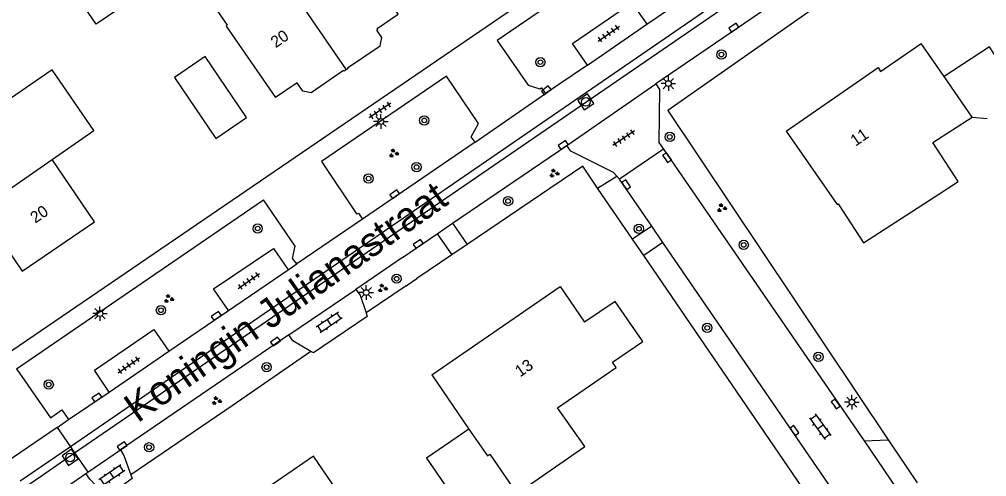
# Model space of a CAD drawing. Extents: x 137999 to 141000, y 397500 to 400501.
# Drawn here: x 138055 to 138138.3, y 399770.7 to 399810.1 of the extents above; entities that cross this region are included whole.
import ezdxf

# ---------------------------------------------------------------- set-up
doc = ezdxf.new("R2010")
doc.units = 0
for name, color, linetype in [('gg-afsc-erfafscheiding', 7, 'Continuous'), ('gg-anno-huisnummerreeks BGT', 7, 'Continuous'), ('gg-anno-openbare ruimte label', 7, 'Continuous'), ('gg-bbg-bijgebouw', 7, 'Continuous'), ('gg-bbg-gedigitaliseerde bebouwing', 7, 'Continuous'), ('gg-bbg-gedigitaliseerde bijgebouw', 7, 'Continuous'), ('gg-bbg-hoofdgebouw', 7, 'Continuous'), ('gg-bbg-luifel en loopbrug', 7, 'Continuous'), ('gg-bbg-tussenscheiding', 7, 'Continuous'), ('gg-knt-verharding', 7, 'Continuous'), ('gg-knt-verharding nz', 7, 'Continuous'), ('gt-grn-groengrens', 7, 'Continuous'), ('gt-grn-weggrens', 7, 'Continuous'), ('gt-symb-boom', 7, 'Continuous'), ('gt-symb-groenvak', 7, 'Continuous'), ('gt-symb-klinker verharding', 7, 'Continuous'), ('gt-symb-kolk', 7, 'Continuous'), ('gt-symb-lichtmast', 7, 'Continuous'), ('gt-symb-rioolschacht', 7, 'Continuous'), ('gt-symb-tegel verharding', 7, 'Continuous')]:
    doc.layers.add(name, color=color, linetype=linetype)

# ---------------------------------------------------------------- blocks, each defined once
blk = doc.blocks.new('gt0-BOOM')
at = {"layer": 'gt-symb-boom'}
for radius in [0.4, 0.2]:
    blk.add_circle((0, 0), radius, dxfattribs=at)
blk = doc.blocks.new('gt0-KOLK')
at = {"layer": 'gt-symb-kolk'}
blk.add_lwpolyline([(0, 0), (0.375, 0), (0.375, 0.4), (-0.375, 0.4), (-0.375, 0), (0, 0)], dxfattribs=at)
blk = doc.blocks.new('gt0-LMAST')
at = {"layer": 'gt-symb-lichtmast'}
for p, q in [((-0.182, 0.173), (-0.447, 0.438)), ((-0.005, 0.246), (-0.005, 0.621)), ((0.172, 0.173), (0.437, 0.438)), ((-0.255, -0.004), (-0.63, -0.004)), ((-0.182, -0.181), (-0.447, -0.446)), ((-0.005, -0.254), (-0.005, -0.629)), ((0.437, -0.446), (0.172, -0.181)), ((0.245, -0.004), (0.62, -0.004))]:
    blk.add_line(p, q, dxfattribs=at)
blk.add_circle((-0.005, -0.004), 0.25, dxfattribs=at)
blk = doc.blocks.new('gt0-GRVAK')
at = {"layer": 'gt-symb-groenvak'}
for p, q in [((-0.11, 0.189), (-0.228, 0.24)), ((-0.182, 0.153), (0.088, 0.153)), ((-0.091, 0.211), (-0.156, 0.322)), ((-0.047, 0.214), (-0.047, 0.393)), ((-0.004, 0.211), (0.061, 0.322)), ((0.015, 0.189), (0.133, 0.24)), ((0.262, -0.052), (0.197, 0.059)), ((0.305, -0.049), (0.305, 0.13)), ((0.349, -0.052), (0.414, 0.059)), ((-0.245, -0.228), (-0.363, -0.177)), ((-0.318, -0.264), (-0.047, -0.264)), ((-0.226, -0.206), (-0.291, -0.095)), ((-0.183, -0.203), (-0.183, -0.024)), ((-0.139, -0.206), (-0.074, -0.095)), ((-0.12, -0.228), (-0.002, -0.177)), ((0.243, -0.074), (0.125, -0.023)), ((0.17, -0.11), (0.441, -0.11)), ((0.368, -0.074), (0.486, -0.023))]:
    blk.add_line(p, q, dxfattribs=at)
blk = doc.blocks.new('gt0-KL1')
at = {"layer": 'gt-symb-klinker verharding'}
for p, q in [((-1.15, 0.3), (1.15, 0.3)), ((-1, -0.3), (-1, 0.3)), ((-0.5, 0.3), (-0.5, 0.45)), ((0, -0.3), (0, 0.3)), ((0.5, 0.3), (0.5, 0.45)), ((1, -0.3), (1, 0.3)), ((-1.15, -0.3), (1.15, -0.3)), ((-0.5, -0.45), (-0.5, -0.3)), ((0.5, -0.45), (0.5, -0.3))]:
    blk.add_line(p, q, dxfattribs=at)
blk = doc.blocks.new('gt0-RS')
at = {"layer": 'gt-symb-rioolschacht'}
blk.add_lwpolyline([(-0.5, -0.5), (0.5, -0.5), (0.5, 0.5), (-0.5, 0.5)], close=True, dxfattribs=at)
blk.add_circle((0, 0), 0.375, dxfattribs=at)
blk = doc.blocks.new('gt0-TEG1')
at = {"layer": 'gt-symb-tegel verharding'}
for p, q in [((-1.125, 0), (1.125, 0)), ((-0.9, -0.25), (-0.9, 0.25)), ((-0.45, -0.25), (-0.45, 0.25)), ((0, -0.25), (0, 0.25)), ((0.45, -0.25), (0.45, 0.25)), ((0.9, -0.25), (0.9, 0.25))]:
    blk.add_line(p, q, dxfattribs=at)

msp = doc.modelspace()

# ---------------------------------------------------------------- linework, layer by layer
at = {"layer": 'gg-afsc-erfafscheiding'}
for p, q in [((138107.828, 399791.131), (138104.819, 399795.533)), ((138108.788, 399789.727), (138107.828, 399791.131)), ((138093.579, 399790.676), (138092.262, 399789.784)), ((138092.262, 399789.784), (138089.245, 399787.741)), ((138088.333, 399787.122), (138089.245, 399787.741)), ((138088.333, 399787.122), (138084.888, 399784.79)), ((138129.838, 399773.855), (138132.32, 399770.165))]:
    msp.add_line(p, q, dxfattribs=at)
for points in [[(138123.19, 399810.846), (138110.856, 399802.204), (138129.838, 399773.855)], [(138104.819, 399795.533), (138103.532, 399797.416), (138093.579, 399790.676)], [(138123.71, 399767.782), (138122.026, 399770.36), (138108.788, 399789.727)], [(138080.126, 399781.473), (138073.373, 399776.771), (138064.647, 399770.836)]]:
    msp.add_lwpolyline(points, dxfattribs=at)
at = {"layer": 'gg-bbg-bijgebouw'}
msp.add_lwpolyline([(138071.95, 399799.796), (138074.59, 399801.597), (138071.033, 399806.856), (138068.383, 399805.063), (138071.95, 399799.796)], dxfattribs=at)
at = {"layer": 'gg-bbg-gedigitaliseerde bebouwing'}
msp.add_line((138061.52, 399792.63), (138057.867, 399797.992), dxfattribs=at)
for points in [[(138057.867, 399797.992), (138061.458, 399800.486), (138057.873, 399805.709), (138054.287, 399803.248)], [(138134.183, 399795.012), (138135.861, 399796.1), (138133.683, 399799.459)], [(138073.28, 399767.59), (138077.716, 399761.11), (138078.223, 399761.457), (138081.606, 399756.52), (138088.176, 399761.021), (138080.36, 399772.44)]]:
    msp.add_lwpolyline(points, dxfattribs=at)
at = {"layer": 'gg-bbg-gedigitaliseerde bijgebouw'}
msp.add_lwpolyline([(138066.697, 399813.077), (138061.653, 399809.648), (138059.964, 399812.132)], dxfattribs=at)
at = {"layer": 'gg-bbg-hoofdgebouw'}
for p, q in [((138134.636, 399805.153), (138132.68, 399807.98)), ((138078.958, 399804.589), (138077.091, 399803.32)), ((138137.06, 399801.649), (138134.636, 399805.153)), ((138133.683, 399799.459), (138137.06, 399801.649)), ((138090.54, 399779.45), (138093.743, 399774.778)), ((138080.36, 399772.44), (138073.28, 399767.59))]:
    msp.add_line(p, q, dxfattribs=at)
for points in [[(138083.3, 399805.898), (138086.089, 399807.791), (138086.229, 399808.508), (138085.807, 399809.121), (138085.888, 399809.177), (138085.832, 399809.26), (138087.654, 399810.514), (138083.417, 399816.727)], [(138070.685, 399812.828), (138072.942, 399809.553), (138072.848, 399809.488), (138077.091, 399803.32)], [(138121.06, 399800.44), (138128.96, 399805.91), (138129.18, 399805.58), (138132.68, 399807.98)], [(138083.163, 399805.707), (138082.991, 399805.593), (138082.944, 399805.655), (138080.17, 399803.746), (138079.445, 399803.888), (138078.958, 399804.589)], [(138083.3, 399805.898), (138083.346, 399805.829), (138083.163, 399805.707)], [(138121.06, 399800.44), (138125.44, 399794.109), (138125.53, 399794.172), (138127.708, 399790.813), (138134.183, 399795.012)], [(138051.67, 399793.69), (138055.29, 399788.39), (138061.52, 399792.63)], [(138090.54, 399779.45), (138101.59, 399787.05), (138103.687, 399783.992)], [(138098.286, 399769.532), (138103.728, 399773.284), (138101.36, 399776.621), (138106.422, 399780.092), (138106.111, 399780.545), (138108.701, 399782.321), (138106.332, 399785.777), (138103.687, 399783.992)], [(138093.743, 399774.778), (138095.327, 399772.466), (138095.549, 399772.619), (138097.865, 399769.241), (138098.286, 399769.532)]]:
    msp.add_lwpolyline(points, dxfattribs=at)
at = {"layer": 'gg-bbg-luifel en loopbrug'}
msp.add_line((138137.06, 399801.649), (138138.352, 399801.518), dxfattribs=at)
for points in [[(138141.268, 399803.494), (138138.548, 399807.689), (138134.636, 399805.153)], [(138093.743, 399774.778), (138090.081, 399772.273), (138093.509, 399767.313)]]:
    msp.add_lwpolyline(points, dxfattribs=at)
at = {"layer": 'gg-bbg-tussenscheiding'}
for p, q in [((138077.974, 399813.286), (138083.163, 399805.707)), ((138051.67, 399793.69), (138057.867, 399797.992))]:
    msp.add_line(p, q, dxfattribs=at)
at = {"layer": 'gg-knt-verharding'}
for p, q in [((138053.848, 399781.16), (138110.281, 399819.72)), ((138112.746, 399819.573), (138096.159, 399808.243)), ((138119.076, 399814.219), (138059.432, 399773.265)), ((138059.8, 399772.726), (138119.47, 399813.69)), ((138109.055, 399809.641), (138114.304, 399813.22)), ((138120.745, 399811.975), (138109.827, 399804.495)), ((138103.944, 399806.129), (138109.055, 399809.641)), ((138103.944, 399806.129), (138100.325, 399803.665)), ((138102.16, 399799.202), (138109.827, 399804.495)), ((138094.266, 399799.491), (138100.325, 399803.665)), ((138094.266, 399799.491), (138084.584, 399792.862)), ((138092.328, 399792.499), (138102.16, 399799.202)), ((138110.474, 399798.889), (138106.706, 399796.301)), ((138110.474, 399798.889), (138127.748, 399773.755)), ((138106.706, 399796.301), (138106.471, 399796.56)), ((138109.475, 399792.258), (138106.706, 399796.301)), ((138054.785, 399779.982), (138076.068, 399794.52)), ((138084.584, 399792.862), (138078.92, 399789.01)), ((138091.01, 399791.6), (138092.328, 399792.499)), ((138092.328, 399792.499), (138093.579, 399790.676)), ((138109.475, 399792.258), (138107.828, 399791.131)), ((138110.435, 399790.856), (138109.475, 399792.258)), ((138088.021, 399789.562), (138091.01, 399791.6)), ((138091.01, 399791.6), (138092.262, 399789.784)), ((138110.435, 399790.856), (138108.788, 399789.727)), ((138125.03, 399769.546), (138110.435, 399790.856)), ((138088.021, 399789.562), (138084.003, 399786.812)), ((138078.175, 399788.5), (138078.92, 399789.01)), ((138073.038, 399784.978), (138078.175, 399788.5)), ((138078.243, 399782.905), (138084.003, 399786.812)), ((138067.902, 399781.487), (138073.038, 399784.978)), ((138078.243, 399782.905), (138063.74, 399772.982)), ((138062.759, 399777.967), (138067.902, 399781.487)), ((138059.277, 399775.595), (138062.759, 399777.967)), ((138058.29, 399774.922), (138059.277, 399775.595)), ((138127.748, 399773.755), (138129.838, 399773.855)), ((138059.432, 399773.265), (138055.113, 399770.299)), ((138057.023, 399770.819), (138059.8, 399772.726)), ((138060.935, 399771.078), (138063.74, 399772.982)), ((138060.773, 399770.968), (138060.935, 399771.078)), ((138040.765, 399759.711), (138057.023, 399770.819)), ((138055.758, 399767.524), (138060.773, 399770.968))]:
    msp.add_line(p, q, dxfattribs=at)
for points in [[(138103.944, 399806.129), (138102.641, 399807.976), (138107.757, 399811.472), (138109.055, 399809.641)], [(138096.159, 399808.243), (138098.833, 399804.398), (138099.846, 399804.081), (138100, 399804.166), (138100.325, 399803.665)], [(138094.555, 399801.101), (138091.803, 399805.164), (138081.056, 399797.814), (138084.068, 399793.329), (138084.239, 399793.358), (138084.584, 399792.862)], [(138109.827, 399804.495), (138110.154, 399804.008), (138110.094, 399799.443), (138110.474, 399798.889)], [(138094.266, 399799.491), (138093.944, 399799.951), (138094.555, 399801.101)], [(138106.471, 399796.56), (138106.175, 399796.888), (138102.502, 399798.725), (138102.16, 399799.202)], [(138078.92, 399789.01), (138078.566, 399789.48), (138078.769, 399790.527), (138076.068, 399794.52)], [(138073.038, 399784.978), (138071.758, 399786.855), (138076.917, 399790.32), (138078.175, 399788.5)], [(138084.003, 399786.812), (138084.386, 399786.319), (138084.888, 399784.79)], [(138084.888, 399784.79), (138084.991, 399784.477), (138080.366, 399781.334), (138080.126, 399781.473)], [(138062.759, 399777.967), (138061.506, 399779.866), (138066.615, 399783.343), (138067.902, 399781.487)], [(138080.126, 399781.473), (138078.57, 399782.374), (138078.243, 399782.905)], [(138054.785, 399779.982), (138057.724, 399775.744), (138058.71, 399776.427), (138059.277, 399775.595)], [(138058.29, 399774.922), (138046.274, 399766.725), (138040.999, 399763.071)], [(138063.74, 399772.982), (138064.035, 399772.493), (138064.647, 399770.836)], [(138062.29, 399769.232), (138061.099, 399770.463), (138060.773, 399770.968)], [(138064.647, 399770.836), (138064.765, 399770.517), (138062.563, 399768.95), (138062.29, 399769.232)]]:
    msp.add_lwpolyline(points, dxfattribs=at)
at = {"layer": 'gg-knt-verharding nz'}
msp.add_line((138127.748, 399773.755), (138131.473, 399768.312), dxfattribs=at)
at = {"layer": 'gt-grn-groengrens'}
msp.add_line((138104.819, 399795.533), (138106.471, 399796.56), dxfattribs=at)
at = {"layer": 'gt-grn-weggrens'}
for p, q in [((138058.29, 399774.922), (138059.432, 399773.265)), ((138059.432, 399773.265), (138059.8, 399772.726)), ((138059.8, 399772.726), (138060.935, 399771.078))]:
    msp.add_line(p, q, dxfattribs=at)

# ---------------------------------------------------------------- block references
at = {"layer": 'gt-symb-boom'}
for p in [(138115.472, 399807.031), (138099.888, 399806.372), (138089.894, 399801.361), (138111.03, 399799.939), (138089.233, 399797.341), (138085.099, 399796.357), (138097.109, 399794.416), (138075.556, 399792.05), (138108.373, 399792.03), (138117.392, 399790.639), (138087.516, 399787.731), (138067.231, 399785.011), (138114.25, 399783.498), (138123.822, 399780.994), (138076.326, 399780.103), (138057.568, 399778.61), (138066.207, 399773.213)]:
    msp.add_blockref('gt0-BOOM', p, dxfattribs=at)
at = {"layer": 'gt-symb-groenvak'}
for p in [(138087.261, 399798.529), (138101.072, 399796.805), (138115.495, 399793.813), (138086.298, 399786.907), (138067.894, 399786.003), (138072.014, 399777.214)]:
    msp.add_blockref('gt0-GRVAK', p, dxfattribs=at)
at = {"layer": 'gt-symb-klinker verharding'}
for p, rotation in [((138081.719, 399783.986), 34.32560196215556), ((138123.977, 399774.981), -54.482302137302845), ((138063, 399770.808), -145.8013563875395)]:
    msp.add_blockref('gt0-KL1', p, dxfattribs=dict(at, rotation=rotation))
at = {"layer": 'gt-symb-kolk'}
for p, rotation in [((138116.657, 399809.178), 34.405234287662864), ((138100.513, 399803.795), 37.03038960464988), ((138101.967, 399799.08), 34.81835448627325), ((138110.625, 399798.037), -55.59476571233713), ((138107.115, 399795.711), -55.59476571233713), ((138087.463, 399794.843), 34.53212456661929), ((138089.479, 399790.569), 34.27826657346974), ((138072.1, 399784.367), 34.452483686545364), ((138077.202, 399782.164), 35.43780146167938), ((138061.818, 399777.341), 34.246011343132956), ((138125.145, 399776.827), -55.59476571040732), ((138121.598, 399774.541), -55.59476571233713), ((138063.999, 399773.154), 34.32560196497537)]:
    msp.add_blockref('gt0-KOLK', p, dxfattribs=dict(at, rotation=rotation))
at = {"layer": 'gt-symb-lichtmast'}
for p in [(138110.911, 399804.534), (138086.168, 399801.269), (138084.904, 399786.539), (138061.986, 399784.727), (138126.704, 399777.103)]:
    msp.add_blockref('gt0-LMAST', p, dxfattribs=at)
at = {"layer": 'gt-symb-rioolschacht'}
for p, rotation in [((138103.799, 399802.951), 33.992039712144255), ((138059.408, 399772.344), -55.92839019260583)]:
    msp.add_blockref('gt0-RS', p, dxfattribs=dict(at, rotation=rotation))
at = {"layer": 'gt-symb-tegel verharding'}
for p, rotation in [((138105.773, 399808.835), 35.104686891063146), ((138086.087, 399802.209), -146.00796028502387), ((138107.057, 399799.834), -145.80135638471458), ((138074.806, 399787.536), 35.104686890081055), ((138064.47, 399780.279), 35.10468688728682)]:
    msp.add_blockref('gt0-TEG1', p, dxfattribs=dict(at, rotation=rotation))

# ---------------------------------------------------------------- texts
at = {"layer": 'gg-anno-huisnummerreeks BGT'}
for s, rotation, p in [('20', 34.3, (138077.106, 399807.565)), ('11', 34.7, (138127.01, 399799.087)), ('20', 34.3, (138056.413, 399792.46)), ('13', 34.5, (138098.139, 399779.216))]:
    msp.add_text(s, height=1, rotation=rotation, dxfattribs=at).set_placement(p)
at = {"layer": 'gg-anno-openbare ruimte label'}
msp.add_text('Koningin Julianastraat', height=2.5, rotation=35.2, dxfattribs=at).set_placement((138065.226, 399775.258))

doc.saveas('drawing.dxf')
